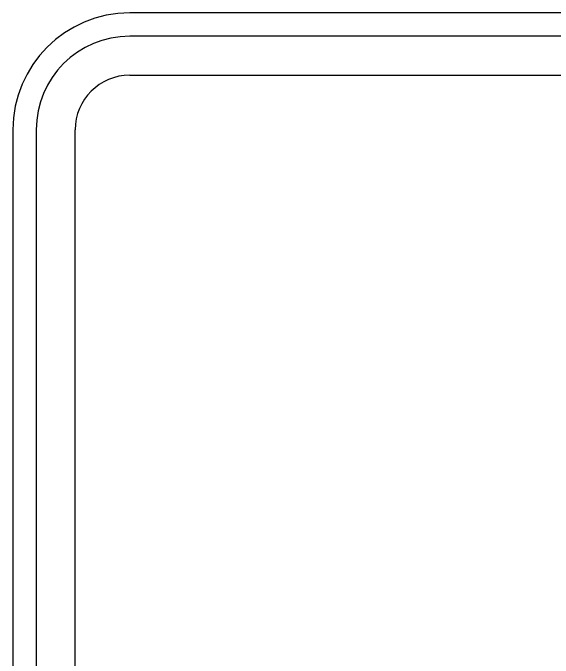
# Model space of a CAD drawing. Extents: x 1458 to 4498, y 17709 to 24109.
# Drawn here: x 1948.44 to 1965.78, y 21071.84 to 21092.55 of the extents above; entities that cross this region are included whole.
import ezdxf

# ---------------------------------------------------------------- set-up
doc = ezdxf.new("R2010")
doc.units = 0
doc.layers.add('P_TRAF_TCP_General', color=7, linetype='Continuous')

msp = doc.modelspace()

# ---------------------------------------------------------------- linework, layer by layer
at = {"layer": 'P_TRAF_TCP_General'}
for p, q in [((2004.688, 21092.546), (1952.188, 21092.546)), ((2004.688, 21091.796), (1952.188, 21091.796)), ((2004.688, 21091.796), (1952.188, 21091.796)), ((1952.188, 21090.546), (2004.688, 21090.546)), ((1948.438, 21088.796), (1948.438, 21048.296)), ((1949.188, 21088.796), (1949.188, 21048.296)), ((1949.188, 21088.796), (1949.188, 21048.296)), ((1950.438, 21048.296), (1950.438, 21088.796))]:
    msp.add_line(p, q, dxfattribs=at)
for radius in [3.75, 3, 3, 1.75]:
    msp.add_arc((1952.188, 21088.796), radius, 90, 180, dxfattribs=at)

doc.saveas('drawing.dxf')
